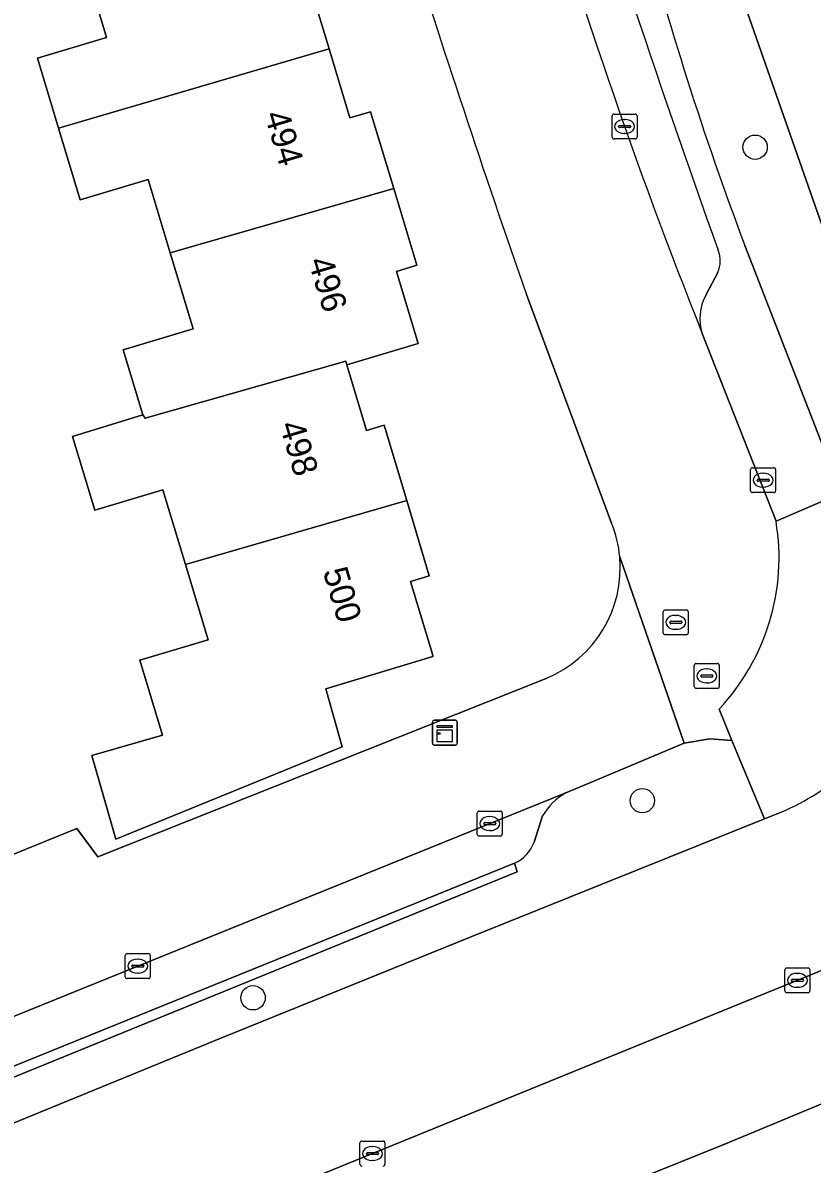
# Model space of a CAD drawing. Extents: x 157767 to 159172, y 387839 to 389425.
# Drawn here: x 158457.27 to 158488.94, y 388359.59 to 388405.41 of the extents above; entities that cross this region are included whole.
import ezdxf

# ---------------------------------------------------------------- set-up
doc = ezdxf.new("R2010")
doc.units = 0
for name, color, linetype in [('IMGEO_Berm_groen', 7, 'Continuous'), ('IMGEO_Boom', 7, 'Continuous'), ('IMGEO_Brandkraan', 7, 'Continuous'), ('IMGEO_Erf', 7, 'Continuous'), ('IMGEO_Kast', 7, 'Continuous'), ('IMGEO_Kolk', 7, 'Continuous'), ('IMGEO_Pand', 7, 'Continuous'), ('IMGEO_Pand_nummerreeks', 7, 'Continuous'), ('IMGEO_Parkeervlak_open', 7, 'Continuous'), ('IMGEO_Rijbaan_lokaal_gesloten', 7, 'Continuous'), ('IMGEO_Rijbaan_lokaal_open', 7, 'Continuous'), ('IMGEO_Rioolput', 7, 'Continuous'), ('IMGEO_Voetpad_open', 7, 'Continuous')]:
    doc.layers.add(name, color=color, linetype=linetype)

msp = doc.modelspace()

# ---------------------------------------------------------------- linework, layer by layer
at = {"layer": 'IMGEO_Berm_groen'}
for points in [[(158486.242, 388396.474), (158490.11, 388386.526), (158492.771, 388387.635), (158492.15, 388389.247), (158486.063, 388406.631)], [(158465.217, 388364.649), (158475.284, 388368.727), (158487.029, 388373.453), (158485.72, 388376.604), (158484.839, 388376.661), (158483.815, 388376.493), (158480.029, 388374.905), (158479.055, 388374.497)], [(158478.124, 388373.572), (158477.784, 388372.522)], [(158477.002, 388371.678), (158477.112, 388371.322), (158415.119, 388346.037), (158415.725, 388344.449), (158418.728, 388345.693), (158432.496, 388351.279), (158444.263, 388356.063), (158465.217, 388364.649)]]:
    msp.add_lwpolyline(points, dxfattribs=at)
msp.add_lwpolyline([(158466.255, 388352.562), (158475.472, 388356.374), (158485.47, 388360.404), (158491.415, 388362.877), (158489.546, 388367.457), (158471.733, 388360.192), (158454.421, 388353.136), (158441.402, 388347.856), (158432.057, 388344.094), (158420.74, 388339.401), (158418.831, 388338.632), (158420.682, 388334.025), (158428.44, 388337.139), (158440.487, 388342.121), (158452.095, 388346.805)], close=True, dxfattribs=at)
for centre, radius, start, end in [((158614.02, 388444.466), 136.494, 194.66486, 200.58574), ((158480.304, 388372.309), 2.519, 119.7146, 149.9149), ((158476.458, 388372.966), 1.398, 292.8866, 341.4807)]:
    msp.add_arc(centre, radius, start, end, dxfattribs=at)
at = {"layer": 'IMGEO_Boom'}
for centre in [(158486.657, 388400.42), (158482.129, 388374.183), (158466.509, 388366.268)]:
    msp.add_circle(centre, 0.489, dxfattribs=at)
at = {"layer": 'IMGEO_Brandkraan'}
for p, q in [((158482.971, 388380.916), (158482.971, 388381.768)), ((158483.046, 388381.842), (158483.898, 388381.842)), ((158483.972, 388381.768), (158483.972, 388380.916)), ((158483.23, 388381.336), (158483.23, 388381.348)), ((158483.668, 388381.299), (158483.27, 388381.299)), ((158483.273, 388381.385), (158483.671, 388381.385)), ((158483.459, 388381.622), (158483.484, 388381.622)), ((158483.714, 388381.348), (158483.714, 388381.336)), ((158483.898, 388380.842), (158483.046, 388380.842)), ((158483.482, 388381.062), (158483.457, 388381.062))]:
    msp.add_line(p, q, dxfattribs=at)
for points in [[(158482.971, 388380.916), (158482.971, 388381.768)], [(158483.046, 388381.842), (158483.898, 388381.842)], [(158483.972, 388381.768), (158483.972, 388380.916)], [(158483.898, 388380.842), (158483.046, 388380.842)]]:
    msp.add_lwpolyline(points, dxfattribs=at)
for centre, radius, start, end in [((158483.048, 388381.766), 0.0765, 91.552, 178.448), ((158483.048, 388381.766), 0.0765, 91.552, 178.448), ((158483.896, 388381.766), 0.0765, 1.552, 88.448), ((158483.896, 388381.766), 0.0765, 1.552, 88.448), ((158483.27, 388381.345), 0.0403, 85.8775, 175.7526), ((158483.267, 388381.335), 0.0366, 178.938, 274.7102), ((158483.671, 388381.342), 0.043, 264.8664, 352.4533), ((158483.675, 388381.347), 0.0386, 1.7309, 96.639), ((158483.048, 388380.918), 0.0765, 181.552, 268.448), ((158483.048, 388380.918), 0.0765, 181.552, 268.448), ((158483.896, 388380.918), 0.0765, 271.552, 358.448), ((158483.896, 388380.918), 0.0765, 271.552, 358.448)]:
    msp.add_arc(centre, radius, start, end, dxfattribs=at)
for centre, major_axis, ratio, start_param, end_param in [((158483.458, 388381.342), (-0.387, 0.002), 0.722429, 4.712389, 7.853982), ((158483.483, 388381.342), (-0.39, 0.002), 0.717154, 1.570796, 4.712389)]:
    msp.add_ellipse(centre, major_axis=major_axis, ratio=ratio, start_param=start_param, end_param=end_param, dxfattribs=at)
at = {"layer": 'IMGEO_Erf'}
for points in [[(158468.726, 388407.157), (158469.562, 388404.375), (158470.397, 388401.597), (158471.225, 388401.845), (158472.153, 388398.758), (158473.08, 388395.677), (158472.262, 388395.432), (158473.131, 388392.541), (158470.271, 388391.681), (158471.064, 388389.045), (158471.765, 388389.256), (158472.673, 388386.235), (158473.581, 388383.215), (158472.826, 388382.988), (158473.706, 388380.062), (158473.717, 388379.967), (158469.423, 388378.676), (158470.088, 388376.348), (158460.999, 388372.633), (158460.038, 388375.996), (158462.876, 388376.806), (158461.969, 388379.82), (158464.703, 388380.642), (158463.794, 388383.665), (158462.893, 388386.663), (158460.16, 388385.842), (158459.268, 388388.806), (158462.082, 388389.669), (158461.294, 388392.29), (158464.099, 388393.133), (158463.185, 388396.173), (158462.299, 388399.121), (158459.573, 388398.301), (158458.705, 388401.187), (158457.862, 388403.992), (158460.631, 388404.824), (158459.726, 388407.834)], [(158480.898, 388385.327), (158477.475, 388394.503)], [(158408.763, 388352.474), (158459.441, 388373.066), (158460.28, 388371.924), (158478.274, 388379.09)]]:
    msp.add_lwpolyline(points, dxfattribs=at)
for centre, radius, start, end in [((158987.407, 388571.626), 539.818, 195.83174, 199.15454), ((158476.4, 388383.528), 4.845, 5.2424, 21.7938), ((158476.43, 388383.537), 4.814, 292.527, 5.1768)]:
    msp.add_arc(centre, radius, start, end, dxfattribs=at)
at = {"layer": 'IMGEO_Kast'}
for p, q in [((158473.703, 388376.488), (158473.703, 388377.329)), ((158473.703, 388377.329), (158473.703, 388376.488)), ((158473.778, 388377.413), (158474.619, 388377.413)), ((158474.619, 388377.413), (158473.778, 388377.413)), ((158474.703, 388377.338), (158474.703, 388376.497)), ((158474.703, 388376.497), (158474.703, 388377.338)), ((158474.628, 388376.413), (158473.787, 388376.413)), ((158473.787, 388376.413), (158474.628, 388376.413))]:
    msp.add_line(p, q, dxfattribs=at)
for points in [[(158473.898, 388377.203), (158474.498, 388377.203), (158474.498, 388377.118), (158473.898, 388377.118), (158473.898, 388377.203)], [(158473.898, 388377.028), (158474.498, 388377.028), (158474.498, 388376.539), (158473.898, 388376.539), (158473.898, 388377.028)]]:
    msp.add_lwpolyline(points, dxfattribs=at)
msp.add_circle((158473.982, 388376.877), 0.0377, dxfattribs=at)
for centre, start, end in [((158473.781, 388377.335), 92.4484, 184.2845), ((158473.781, 388377.335), 92.4484, 184.2845), ((158474.625, 388377.335), 2.4484, 94.2845), ((158474.625, 388377.335), 2.4484, 94.2845), ((158473.781, 388376.491), 182.4484, 274.2845), ((158473.781, 388376.491), 182.4484, 274.2845), ((158474.625, 388376.491), 272.4484, 4.2845), ((158474.625, 388376.491), 272.4484, 4.2845)]:
    msp.add_arc(centre, 0.0779, start, end, dxfattribs=at)
at = {"layer": 'IMGEO_Kolk'}
for p, q in [((158480.919, 388400.823), (158480.919, 388401.675)), ((158480.994, 388401.749), (158481.846, 388401.749)), ((158481.407, 388401.529), (158481.432, 388401.529)), ((158481.92, 388401.675), (158481.92, 388400.823)), ((158481.178, 388401.243), (158481.178, 388401.255)), ((158481.616, 388401.206), (158481.218, 388401.206)), ((158481.221, 388401.292), (158481.619, 388401.292)), ((158481.43, 388400.969), (158481.405, 388400.969)), ((158481.662, 388401.255), (158481.662, 388401.243)), ((158481.846, 388400.749), (158480.994, 388400.749)), ((158486.475, 388386.624), (158486.475, 388387.476)), ((158486.55, 388387.55), (158487.402, 388387.55)), ((158486.963, 388387.33), (158486.988, 388387.33)), ((158487.476, 388387.476), (158487.476, 388386.624)), ((158486.734, 388387.044), (158486.734, 388387.056)), ((158487.172, 388387.007), (158486.774, 388387.007)), ((158486.777, 388387.093), (158487.175, 388387.093)), ((158486.986, 388386.77), (158486.961, 388386.77)), ((158487.218, 388387.056), (158487.218, 388387.044)), ((158487.402, 388386.55), (158486.55, 388386.55)), ((158475.507, 388372.836), (158475.507, 388373.688)), ((158475.582, 388373.762), (158476.434, 388373.762)), ((158475.995, 388373.542), (158476.02, 388373.542)), ((158476.508, 388373.688), (158476.508, 388372.836)), ((158475.766, 388373.256), (158475.766, 388373.268)), ((158476.204, 388373.219), (158475.806, 388373.219)), ((158475.809, 388373.305), (158476.207, 388373.305)), ((158476.018, 388372.982), (158475.993, 388372.982)), ((158476.25, 388373.268), (158476.25, 388373.256)), ((158476.434, 388372.762), (158475.582, 388372.762)), ((158461.382, 388367.114), (158461.382, 388367.966)), ((158461.457, 388368.04), (158462.309, 388368.04)), ((158462.383, 388367.966), (158462.383, 388367.114)), ((158461.641, 388367.534), (158461.641, 388367.546)), ((158462.079, 388367.497), (158461.681, 388367.497)), ((158461.684, 388367.583), (158462.082, 388367.583)), ((158461.87, 388367.82), (158461.895, 388367.82)), ((158462.125, 388367.546), (158462.125, 388367.534)), ((158487.926, 388367.469), (158488.778, 388367.469)), ((158462.309, 388367.04), (158461.457, 388367.04)), ((158461.893, 388367.26), (158461.868, 388367.26)), ((158487.851, 388366.543), (158487.851, 388367.395)), ((158488.153, 388367.012), (158488.551, 388367.012)), ((158488.339, 388367.249), (158488.364, 388367.249)), ((158488.852, 388367.395), (158488.852, 388366.543)), ((158488.11, 388366.963), (158488.11, 388366.975)), ((158488.548, 388366.926), (158488.15, 388366.926)), ((158488.362, 388366.689), (158488.337, 388366.689)), ((158488.594, 388366.975), (158488.594, 388366.963)), ((158488.778, 388366.469), (158487.926, 388366.469)), ((158470.798, 388359.588), (158470.798, 388360.44)), ((158470.873, 388360.514), (158471.725, 388360.514)), ((158471.286, 388360.294), (158471.311, 388360.294)), ((158471.799, 388360.44), (158471.799, 388359.588)), ((158471.057, 388360.008), (158471.057, 388360.02)), ((158471.495, 388359.971), (158471.097, 388359.971)), ((158471.1, 388360.057), (158471.498, 388360.057)), ((158471.309, 388359.734), (158471.284, 388359.734)), ((158471.541, 388360.02), (158471.541, 388360.008))]:
    msp.add_line(p, q, dxfattribs=at)
for points in [[(158480.919, 388400.823), (158480.919, 388401.675)], [(158480.994, 388401.749), (158481.846, 388401.749)], [(158481.92, 388401.675), (158481.92, 388400.823)], [(158481.846, 388400.749), (158480.994, 388400.749)], [(158486.475, 388386.624), (158486.475, 388387.476)], [(158486.55, 388387.55), (158487.402, 388387.55)], [(158487.476, 388387.476), (158487.476, 388386.624)], [(158487.402, 388386.55), (158486.55, 388386.55)], [(158475.507, 388372.836), (158475.507, 388373.688)], [(158475.582, 388373.762), (158476.434, 388373.762)], [(158476.508, 388373.688), (158476.508, 388372.836)], [(158476.434, 388372.762), (158475.582, 388372.762)], [(158461.382, 388367.114), (158461.382, 388367.966)], [(158461.457, 388368.04), (158462.309, 388368.04)], [(158462.383, 388367.966), (158462.383, 388367.114)], [(158487.926, 388367.469), (158488.778, 388367.469)], [(158462.309, 388367.04), (158461.457, 388367.04)], [(158487.851, 388366.543), (158487.851, 388367.395)], [(158488.852, 388367.395), (158488.852, 388366.543)], [(158488.778, 388366.469), (158487.926, 388366.469)], [(158470.798, 388359.588), (158470.798, 388360.44)], [(158470.873, 388360.514), (158471.725, 388360.514)], [(158471.799, 388360.44), (158471.799, 388359.588)]]:
    msp.add_lwpolyline(points, dxfattribs=at)
for centre, radius, start, end in [((158480.996, 388401.673), 0.0765, 91.552, 178.448), ((158480.996, 388401.673), 0.0765, 91.552, 178.448), ((158481.844, 388401.673), 0.0765, 1.552, 88.448), ((158481.844, 388401.673), 0.0765, 1.552, 88.448), ((158481.218, 388401.252), 0.0403, 85.8775, 175.7526), ((158481.215, 388401.242), 0.0366, 178.938, 274.7102), ((158481.619, 388401.249), 0.043, 264.8664, 352.4533), ((158481.623, 388401.254), 0.0386, 1.7309, 96.639), ((158480.996, 388400.825), 0.0765, 181.552, 268.448), ((158480.996, 388400.825), 0.0765, 181.552, 268.448), ((158481.844, 388400.825), 0.0765, 271.552, 358.448), ((158481.844, 388400.825), 0.0765, 271.552, 358.448), ((158486.552, 388387.474), 0.0765, 91.552, 178.448), ((158486.552, 388387.474), 0.0765, 91.552, 178.448), ((158487.4, 388387.474), 0.0765, 1.552, 88.448), ((158487.4, 388387.474), 0.0765, 1.552, 88.448), ((158486.774, 388387.053), 0.0403, 85.8775, 175.7526), ((158486.771, 388387.043), 0.0366, 178.938, 274.7102), ((158487.175, 388387.05), 0.043, 264.8664, 352.4533), ((158487.179, 388387.055), 0.0386, 1.7309, 96.639), ((158486.552, 388386.626), 0.0765, 181.552, 268.448), ((158486.552, 388386.626), 0.0765, 181.552, 268.448), ((158487.4, 388386.626), 0.0765, 271.552, 358.448), ((158487.4, 388386.626), 0.0765, 271.552, 358.448), ((158475.584, 388373.686), 0.0765, 91.552, 178.448), ((158475.584, 388373.686), 0.0765, 91.552, 178.448), ((158476.432, 388373.686), 0.0765, 1.552, 88.448), ((158476.432, 388373.686), 0.0765, 1.552, 88.448), ((158475.806, 388373.265), 0.0403, 85.8775, 175.7526), ((158475.803, 388373.255), 0.0366, 178.938, 274.7102), ((158476.207, 388373.262), 0.043, 264.8664, 352.4533), ((158476.211, 388373.267), 0.0386, 1.7309, 96.639), ((158475.584, 388372.838), 0.0765, 181.552, 268.448), ((158475.584, 388372.838), 0.0765, 181.552, 268.448), ((158476.432, 388372.838), 0.0765, 271.552, 358.448), ((158476.432, 388372.838), 0.0765, 271.552, 358.448), ((158461.459, 388367.964), 0.0765, 91.552, 178.448), ((158461.459, 388367.964), 0.0765, 91.552, 178.448), ((158462.307, 388367.964), 0.0765, 1.552, 88.448), ((158462.307, 388367.964), 0.0765, 1.552, 88.448), ((158461.681, 388367.543), 0.0403, 85.8775, 175.7526), ((158461.678, 388367.533), 0.0366, 178.938, 274.7102), ((158462.082, 388367.54), 0.043, 264.8664, 352.4533), ((158462.086, 388367.545), 0.0386, 1.7309, 96.639), ((158487.928, 388367.393), 0.0765, 91.552, 178.448), ((158487.928, 388367.393), 0.0765, 91.552, 178.448), ((158488.776, 388367.393), 0.0765, 1.552, 88.448), ((158488.776, 388367.393), 0.0765, 1.552, 88.448), ((158461.459, 388367.116), 0.0765, 181.552, 268.448), ((158461.459, 388367.116), 0.0765, 181.552, 268.448), ((158462.307, 388367.116), 0.0765, 271.552, 358.448), ((158462.307, 388367.116), 0.0765, 271.552, 358.448), ((158488.15, 388366.972), 0.0403, 85.8775, 175.7526), ((158488.555, 388366.974), 0.0386, 1.7309, 96.639), ((158487.928, 388366.545), 0.0765, 181.552, 268.448), ((158487.928, 388366.545), 0.0765, 181.552, 268.448), ((158488.147, 388366.962), 0.0366, 178.938, 274.7102), ((158488.551, 388366.969), 0.043, 264.8664, 352.4533), ((158488.776, 388366.545), 0.0765, 271.552, 358.448), ((158488.776, 388366.545), 0.0765, 271.552, 358.448), ((158470.875, 388360.438), 0.0765, 91.552, 178.448), ((158470.875, 388360.438), 0.0765, 91.552, 178.448), ((158471.723, 388360.438), 0.0765, 1.552, 88.448), ((158471.723, 388360.438), 0.0765, 1.552, 88.448), ((158471.097, 388360.017), 0.0403, 85.8775, 175.7526), ((158471.094, 388360.007), 0.0366, 178.938, 274.7102), ((158471.498, 388360.014), 0.043, 264.8664, 352.4533), ((158471.502, 388360.019), 0.0386, 1.7309, 96.639), ((158470.875, 388359.59), 0.0765, 181.552, 268.448), ((158470.875, 388359.59), 0.0765, 181.552, 268.448), ((158471.723, 388359.59), 0.0765, 271.552, 358.448), ((158471.723, 388359.59), 0.0765, 271.552, 358.448)]:
    msp.add_arc(centre, radius, start, end, dxfattribs=at)
for centre, major_axis, ratio, start_param, end_param in [((158481.406, 388401.249), (-0.387, 0.002), 0.722429, 4.712389, 7.853982), ((158481.431, 388401.249), (-0.39, 0.002), 0.717154, 1.570796, 4.712389), ((158486.962, 388387.05), (-0.387, 0.002), 0.722429, 4.712389, 7.853982), ((158486.987, 388387.05), (-0.39, 0.002), 0.717154, 1.570796, 4.712389), ((158475.994, 388373.262), (-0.387, 0.002), 0.722429, 4.712389, 7.853982), ((158476.019, 388373.262), (-0.39, 0.002), 0.717154, 1.570796, 4.712389), ((158461.869, 388367.54), (-0.387, 0.002), 0.722429, 4.712389, 7.853982), ((158461.894, 388367.54), (-0.39, 0.002), 0.717154, 1.570796, 4.712389), ((158488.338, 388366.969), (-0.387, 0.002), 0.722429, 4.712389, 7.853982), ((158488.363, 388366.969), (-0.39, 0.002), 0.717154, 1.570796, 4.712389), ((158471.285, 388360.014), (-0.387, 0.002), 0.722429, 4.712389, 7.853982), ((158471.31, 388360.014), (-0.39, 0.002), 0.717154, 1.570796, 4.712389)]:
    msp.add_ellipse(centre, major_axis=major_axis, ratio=ratio, start_param=start_param, end_param=end_param, dxfattribs=at)
at = {"layer": 'IMGEO_Pand'}
for points in [[(158458.705, 388401.187), (158469.562, 388404.375), (158468.726, 388407.157), (158469.547, 388407.404), (158468.616, 388410.499), (158459.726, 388407.834), (158460.631, 388404.824), (158457.862, 388403.992)], [(158463.185, 388396.173), (158472.153, 388398.758), (158471.225, 388401.845), (158470.397, 388401.597), (158469.562, 388404.375), (158458.705, 388401.187), (158459.573, 388398.301), (158462.299, 388399.121)], [(158462.082, 388389.669), (158462.177, 388389.541), (158470.227, 388391.824), (158470.271, 388391.681), (158473.131, 388392.541), (158472.262, 388395.432), (158473.08, 388395.677), (158472.153, 388398.758), (158463.185, 388396.173), (158464.099, 388393.133), (158461.294, 388392.29)], [(158463.794, 388383.665), (158472.673, 388386.235), (158471.765, 388389.256), (158471.064, 388389.045), (158470.271, 388391.681), (158470.227, 388391.824), (158462.177, 388389.541), (158462.082, 388389.669), (158459.268, 388388.806), (158460.16, 388385.842), (158462.893, 388386.663)], [(158463.794, 388383.665), (158464.703, 388380.642), (158461.969, 388379.82), (158462.876, 388376.806), (158460.038, 388375.996), (158460.999, 388372.633), (158470.088, 388376.348), (158469.423, 388378.676), (158473.717, 388379.967), (158473.706, 388380.062), (158472.826, 388382.988), (158473.581, 388383.215), (158472.673, 388386.235)]]:
    msp.add_lwpolyline(points, close=True, dxfattribs=at)
at = {"layer": 'IMGEO_Parkeervlak_open'}
for points in [[(158484.674, 388394.472), (158485.153, 388395.394)], [(158479.055, 388374.497), (158414.3, 388348.263)], [(158477.784, 388372.522), (158478.124, 388373.572)], [(158417.788, 388347.662), (158477.002, 388371.678)]]:
    msp.add_lwpolyline(points, dxfattribs=at)
for centre, radius, start, end in [((158932.978, 388556.353), 475.554, 197.00049, 199.66985), ((158690.436, 388474.817), 221.585, 196.05166, 201.68659), ((158484.179, 388395.861), 1.08, 334.3692, 22.9214), ((158486.4, 388393.541), 1.961, 151.665, 197.9999), ((158480.304, 388372.309), 2.519, 119.7146, 149.9149), ((158476.458, 388372.966), 1.398, 292.8866, 341.4807)]:
    msp.add_arc(centre, radius, start, end, dxfattribs=at)
at = {"layer": 'IMGEO_Rijbaan_lokaal_gesloten'}
for points in [[(158486.063, 388406.631), (158492.15, 388389.247), (158492.771, 388387.635), (158495.643, 388388.818), (158492.167, 388398.623), (158490.425, 388403.535), (158485.493, 388418.685), (158480.989, 388434.11), (158478.122, 388444.635), (158476.721, 388450.26)], [(158487.707, 388373.726), (158487.029, 388373.453), (158475.284, 388368.727), (158465.217, 388364.649), (158444.263, 388356.063), (158432.496, 388351.279), (158418.728, 388345.693), (158415.725, 388344.449), (158414.41, 388343.904), (158407.802, 388341.167), (158391.224, 388334.48), (158377.617, 388328.684)], [(158410.784, 388335.391), (158416.846, 388337.833), (158418.831, 388338.632), (158420.74, 388339.401), (158432.057, 388344.094), (158441.402, 388347.856), (158454.421, 388353.136), (158471.733, 388360.192), (158489.546, 388367.457), (158493.154, 388368.958), (158494.071, 388369.33), (158496.348, 388370.236)], [(158498.28, 388365.691), (158496.022, 388364.772), (158495.071, 388364.385), (158493.655, 388363.809), (158491.415, 388362.877), (158485.47, 388360.404), (158475.472, 388356.374), (158466.255, 388352.562), (158452.095, 388346.805), (158440.487, 388342.121), (158428.44, 388337.139), (158420.682, 388334.025), (158418.613, 388333.194), (158417.935, 388332.922)]]:
    msp.add_lwpolyline(points, dxfattribs=at)
msp.add_arc((158483.746, 388383.009), 10.093, 293.1068, 311.4476, dxfattribs=at)
at = {"layer": 'IMGEO_Rijbaan_lokaal_open'}
for points in [[(158477.475, 388394.503), (158480.898, 388385.327)], [(158487.495, 388385.398), (158484.535, 388392.935)], [(158479.055, 388374.497), (158480.029, 388374.905), (158483.815, 388376.493), (158481.224, 388383.971)], [(158481.224, 388383.971), (158483.815, 388376.493), (158484.839, 388376.661), (158485.72, 388376.604), (158485.21, 388377.857)], [(158478.274, 388379.09), (158460.28, 388371.924), (158459.441, 388373.066), (158408.763, 388352.474), (158402.856, 388353.776), (158405.142, 388348.092), (158411.069, 388346.954), (158412.866, 388347.682), (158414.3, 388348.263), (158479.055, 388374.497)]]:
    msp.add_lwpolyline(points, dxfattribs=at)
for centre, radius, start, end in [((158987.407, 388571.626), 539.818, 195.83174, 199.15454), ((158690.436, 388474.817), 221.585, 196.05166, 201.68659), ((158476.4, 388383.528), 4.845, 5.2424, 21.7938), ((158478.753, 388383.93), 8.864, 316.7539, 9.5314), ((158476.43, 388383.537), 4.814, 292.527, 5.1768)]:
    msp.add_arc(centre, radius, start, end, dxfattribs=at)
at = {"layer": 'IMGEO_Rioolput'}
for p, q in [((158484.216, 388378.764), (158484.216, 388379.616)), ((158484.291, 388379.69), (158485.143, 388379.69)), ((158484.704, 388379.47), (158484.729, 388379.47)), ((158485.217, 388379.616), (158485.217, 388378.764)), ((158484.475, 388379.184), (158484.475, 388379.196)), ((158484.913, 388379.147), (158484.515, 388379.147)), ((158484.518, 388379.233), (158484.916, 388379.233)), ((158484.727, 388378.91), (158484.702, 388378.91)), ((158484.959, 388379.196), (158484.959, 388379.184)), ((158485.143, 388378.69), (158484.291, 388378.69))]:
    msp.add_line(p, q, dxfattribs=at)
for points in [[(158484.216, 388378.764), (158484.216, 388379.616)], [(158484.291, 388379.69), (158485.143, 388379.69)], [(158485.217, 388379.616), (158485.217, 388378.764)], [(158485.143, 388378.69), (158484.291, 388378.69)]]:
    msp.add_lwpolyline(points, dxfattribs=at)
for centre, radius, start, end in [((158484.293, 388379.614), 0.0765, 91.552, 178.448), ((158484.293, 388379.614), 0.0765, 91.552, 178.448), ((158485.141, 388379.614), 0.0765, 1.552, 88.448), ((158485.141, 388379.614), 0.0765, 1.552, 88.448), ((158484.515, 388379.193), 0.0403, 85.8775, 175.7526), ((158484.512, 388379.183), 0.0366, 178.938, 274.7102), ((158484.916, 388379.19), 0.043, 264.8664, 352.4533), ((158484.92, 388379.195), 0.0386, 1.7309, 96.639), ((158484.293, 388378.766), 0.0765, 181.552, 268.448), ((158484.293, 388378.766), 0.0765, 181.552, 268.448), ((158485.141, 388378.766), 0.0765, 271.552, 358.448), ((158485.141, 388378.766), 0.0765, 271.552, 358.448)]:
    msp.add_arc(centre, radius, start, end, dxfattribs=at)
for centre, major_axis, ratio, start_param, end_param in [((158484.703, 388379.19), (-0.387, 0.002), 0.722429, 4.712389, 7.853982), ((158484.728, 388379.19), (-0.39, 0.002), 0.717154, 1.570796, 4.712389)]:
    msp.add_ellipse(centre, major_axis=major_axis, ratio=ratio, start_param=start_param, end_param=end_param, dxfattribs=at)
at = {"layer": 'IMGEO_Voetpad_open'}
for points in [[(158484.535, 388392.935), (158487.495, 388385.398), (158490.11, 388386.526), (158486.242, 388396.474)], [(158485.153, 388395.394), (158484.674, 388394.472)], [(158491.951, 388383.039), (158493.811, 388383.807), (158493.513, 388385.576), (158493.163, 388386.619), (158492.771, 388387.635), (158490.11, 388386.526), (158487.495, 388385.398)], [(158485.21, 388377.857), (158485.72, 388376.604), (158487.029, 388373.453), (158487.707, 388373.726)], [(158414.3, 388348.263), (158412.866, 388347.682), (158414.41, 388343.904), (158415.725, 388344.449), (158415.119, 388346.037), (158477.112, 388371.322), (158477.002, 388371.678), (158417.788, 388347.662)]]:
    msp.add_lwpolyline(points, dxfattribs=at)
for centre, radius, start, end in [((158932.978, 388556.353), 475.554, 197.00049, 199.66985), ((158614.02, 388444.466), 136.494, 194.66486, 200.58574), ((158484.179, 388395.861), 1.08, 334.3692, 22.9214), ((158486.4, 388393.541), 1.961, 151.665, 197.9999), ((158478.753, 388383.93), 8.864, 316.7539, 9.5314), ((158483.746, 388383.009), 10.093, 293.1068, 311.4476)]:
    msp.add_arc(centre, radius, start, end, dxfattribs=at)

# ---------------------------------------------------------------- texts
at = {"layer": 'IMGEO_Pand_nummerreeks'}
for s, rotation, p in [('494', 286.6909, (158466.953, 388401.725)), ('496', 286.6909, (158468.713, 388395.854)), ('498', 286.4729, (158467.561, 388389.272)), ('500', 286.4729, (158469.301, 388383.391))]:
    msp.add_text(s, height=1, rotation=rotation, dxfattribs=at).set_placement(p)

doc.saveas('drawing.dxf')
